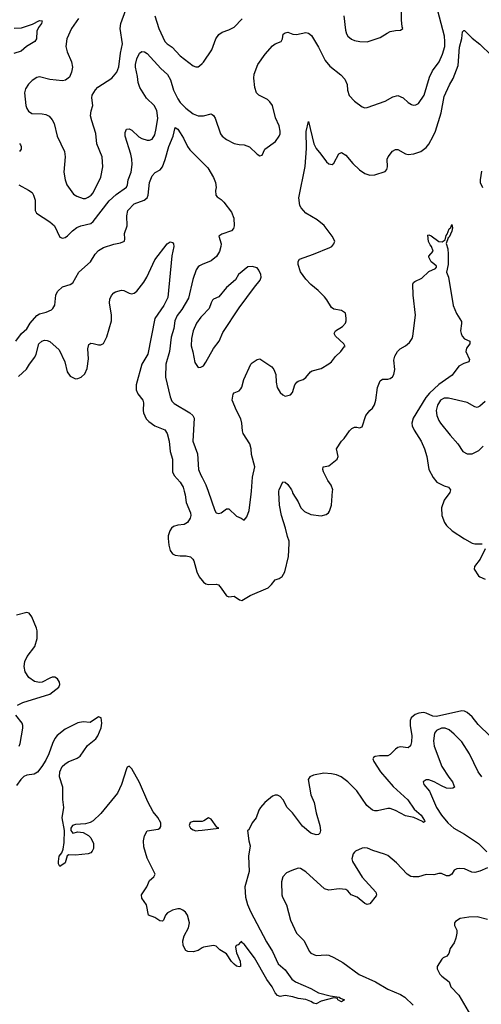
# Model space of a CAD drawing. Header units: inches. Extents: x 884549 to 1028252, y 526810 to 653624.
# Tile 716 of 1056: x 978575 to 982181, y 585994 to 593680. Entities that reach past the tile are written whole.
import ezdxf

# ---------------------------------------------------------------- set-up
doc = ezdxf.new("R2010")
doc.units = ezdxf.units.IN
doc.header["$MEASUREMENT"] = 0
for name, color, linetype in [('A9578', 7, 'Continuous'), ('A9579', 7, 'Continuous'), ('A9588', 7, 'Continuous'), ('A9589', 7, 'Continuous')]:
    doc.layers.add(name, color=color, linetype=linetype)

msp = doc.modelspace()

# ---------------------------------------------------------------- linework, layer by layer
at = {"layer": 'A9578', "color": 5, "elevation": 2120}
for points in [[(979861.1, 590000), (979869, 589971), (979876.5, 589910), (979909.1, 589830), (979912.2, 589810), (979907.8, 589790), (979885.4, 589754.6), (979859.7, 589740.3), (979810, 589733.5), (979777.2, 589722.8), (979760.3, 589710), (979749.1, 589690.9), (979736, 589650), (979736, 589630), (979739, 589579), (979750, 589536), (979770, 589510.6), (979790, 589500.3), (979830, 589494.9), (979875.8, 589495.8), (979910, 589488), (979928, 589470), (979934.9, 589454.9), (979959.7, 589370), (979977.5, 589330), (980000, 589301.7)], [(978558, 588330), (978599.3, 588350), (978810, 588416.4), (978882, 588470), (978889.6, 588490), (978886, 588510), (978870, 588535.6), (978850, 588547.3), (978830, 588547.3), (978810, 588540.7), (978750, 588509.5), (978730, 588507), (978690, 588515.1), (978646.1, 588546.1), (978619.3, 588590), (978610.9, 588630), (978616, 588670), (978634.3, 588710), (978693.2, 588786.8), (978710.9, 588850), (978710.8, 588909.2), (978706, 588930), (978670, 589018.4), (978650, 589046.9), (978630, 589051.4), (978550, 589031.3)], [(978570.9, 588009.1), (978579.7, 588030), (978600.5, 588150), (978600.5, 588170), (978594, 588190), (978544.2, 588250)], [(980000, 586434.7), (979970, 586415.1), (979930, 586402.7), (979890, 586406), (979873.2, 586413.2), (979852.9, 586452.9), (979849.4, 586489.4), (979860.7, 586530), (979894.7, 586590), (979901.3, 586630), (979885.1, 586690), (979870, 586714.5), (979850, 586729.5), (979830, 586738.4), (979810, 586739.6), (979770, 586729.6), (979750, 586719.7), (979730, 586707.3), (979714.4, 586690), (979699.1, 586650), (979690, 586642.9), (979670, 586646), (979630, 586672), (979582, 586690), (979566, 586770), (979530, 586822), (979527, 586850), (979567.5, 586912.5), (979590, 586961), (979622, 586990), (979633.2, 587010), (979570, 587134), (979544.5, 587224.5), (979542.6, 587270), (979550, 587310.4), (979570, 587349.1), (979658.1, 587361.9), (979670.3, 587369.7), (979678.3, 587381.7), (979678.8, 587410), (979653.6, 587453.6), (979617.4, 587497.4), (979575.1, 587575.1), (979510, 587726.8), (979450, 587833.5), (979430, 587853.7), (979415.8, 587844.2), (979410, 587833.2), (979370.3, 587710), (979338.2, 587641.8), (979210, 587483.7), (979150, 587426.6), (979126.7, 587413.3), (979090, 587402.4), (979010, 587398.3), (978988.2, 587390), (978974.9, 587370), (978974.9, 587350), (978990, 587330.6), (979030, 587339.3), (979070, 587335.5), (979112.9, 587312.9), (979130, 587293.4), (979151, 587250), (979152.1, 587210), (979142, 587190), (979130, 587177.3), (979110, 587167.6), (979010, 587159.6), (978959.8, 587160.2), (978947.1, 587152.9), (978930, 587098), (978888.7, 587068.7), (978878, 587090), (978878, 587110), (978884, 587150), (978903.7, 587176.3), (978915.1, 587204.9), (978923, 587257), (978925.7, 587350), (978907.6, 587450), (978919.1, 587530), (978913.5, 587593.5), (978913, 587690), (978885.7, 587770), (978889.7, 587810), (978908.2, 587850), (978927.8, 587870), (978953.3, 587886.7), (979024.6, 587915.4), (979048.2, 587931.8), (979105.7, 588014.3), (979170, 588065.7), (979185.7, 588090), (979211.1, 588151.1), (979218, 588190), (979211.3, 588230), (979190, 588237.2), (979126.7, 588193.3), (979070, 588198.9), (979030, 588192.2), (978930, 588141.7), (978868.7, 588091.3), (978850.3, 588070), (978830.3, 588030), (978803.7, 587950), (978779.1, 587900.9), (978749, 587851), (978714, 587806), (978689.1, 587790.9), (978630, 587783.9), (978607.2, 587772.8), (978583.9, 587750), (978550, 587702.9)], [(980000, 587421.5), (979998.9, 587421.1), (979930, 587421.6), (979906.7, 587413.3), (979899.4, 587390), (979909.3, 587369.3), (979930, 587355.2), (979950, 587349.2), (979970, 587349.7), (980000, 587353.4)]]:
    msp.add_lwpolyline(points, dxfattribs=at)
at = {"layer": 'A9579', "color": 5}
for points, elevation in [([(979035.6, 593690), (978981.3, 593610), (978944.4, 593530), (978935.5, 593470), (978946, 593430), (978979.5, 593350), (978987.2, 593310), (978981.3, 593270), (978963.1, 593230), (978933.2, 593206.8), (978910, 593202.3), (978810, 593212), (978730, 593233.3), (978710, 593229.6), (978673.9, 593206.1), (978643.6, 593176.4), (978619.9, 593140.1), (978614, 593110), (978624.2, 593010), (978630, 592986.8), (978644.5, 592964.5), (978670, 592948.7), (978750, 592946), (978779.4, 592939.4), (978806.4, 592926.4), (978830, 592897.3), (978843.7, 592870), (978868.5, 592770), (978924.9, 592650), (978930.5, 592610), (978920.5, 592490), (978930.3, 592430), (978943.6, 592390), (978996.9, 592316.9), (979021.5, 592301.5), (979070, 592283.6), (979090, 592283.9), (979110, 592293.8), (979134.7, 592310), (979150, 592328.8), (979208.1, 592450), (979224.4, 592530), (979219.2, 592610), (979178, 592710), (979171, 592791), (979137.6, 592890), (979129.7, 592930), (979132.7, 592967.3), (979146.3, 593010), (979138, 593070), (979141.3, 593090), (979167.1, 593132.9), (979186.6, 593153.4), (979296, 593224), (979334.3, 593270), (979350, 593311), (979362.3, 593417.7), (979377.6, 593490), (979360.5, 593610), (979366, 593650), (979404.5, 593755.5)], 2180), ([(979630.2, 593710), (979662.8, 593610), (979710, 593510.6), (979726, 593490), (979765.1, 593465.1), (979830, 593398.7), (979930, 593319.3), (979950, 593312.7), (979970, 593313), (979981, 593319), (980000, 593337.6)], 2180), ([(978533, 593613), (978590, 593615.3), (978675.1, 593644.9), (978730, 593672.6), (978751.3, 593671.3), (978746.5, 593650), (978722.3, 593617.7), (978708.5, 593590), (978706, 593530), (978692.4, 593510), (978627.4, 593470), (978585.6, 593434.4), (978530, 593416.2)], 2160), ([(978567.4, 592390), (978644.4, 592350), (978671.7, 592330), (978684, 592310), (978694.9, 592270), (978697, 592190), (978705.5, 592170), (978810, 592102), (978846.4, 592070), (978890, 591982), (978910, 591974.8), (978930, 591980.5), (978950, 591993.4), (978987.2, 592032.7), (979022.5, 592057.5), (979052.7, 592070), (979129.9, 592090.1), (979150, 592104.4), (979274.9, 592265.1), (979330, 592315.5), (979410, 592372.4), (979418, 592390), (979423.8, 592430), (979446, 592490), (979453.2, 592550), (979451.4, 592590), (979443.4, 592630), (979398.7, 592770), (979399.7, 592800.3), (979410, 592824), (979430, 592826.7), (979450, 592817.3), (979505.8, 592765.8), (979530, 592751.9), (979570, 592739.3), (979590, 592738.6), (979610, 592747.9), (979630, 592781.3), (979642.5, 592830), (979653.3, 592910), (979647.8, 592970), (979626.8, 593010), (979566.9, 593066.9), (979514.6, 593150), (979500.7, 593190), (979496.6, 593236.6), (979480.6, 593310), (979480.2, 593330), (979490, 593373.4), (979510, 593417.1), (979530, 593430.4), (979550, 593428.4), (979570, 593415.8), (979678.5, 593298.5), (979730, 593251.4), (979752.3, 593210), (979775.7, 593130), (979810, 593061.7), (979830, 593033.1), (979873.1, 592990), (979930, 592945.2), (979970, 592930.3), (980000, 592930.3)], 2160), ([(978545.5, 591170), (978590, 591230.3), (978630, 591266.7), (978657.6, 591310), (978709.2, 591370.8), (978730, 591382.7), (978782.6, 591397.4), (978823.8, 591416.2), (978834.5, 591425.5), (978850, 591450.8), (978858.5, 591530), (978870, 591558), (978910, 591595.8), (978970, 591612.7), (978990, 591625.5), (979037.2, 591710), (979127.6, 591790), (979164.7, 591850), (979190, 591876.9), (979230, 591902), (979310, 591926.7), (979362.8, 591937.2), (979392.7, 591950), (979396.2, 591970), (979393.3, 592010), (979415.5, 592070), (979413.3, 592150), (979421.3, 592190), (979470, 592241.6), (979548.7, 592271.3), (979569.8, 592290.2), (979578.5, 592310), (979589.8, 592410), (979610, 592460.7), (979633.5, 592486.5), (979672.2, 592507.8), (979690, 592530.5), (979712.7, 592587.3), (979739.2, 592690), (979774, 592770), (979790, 592838.8), (979810, 592825.5), (979830, 592795.8), (979855.5, 592755.5), (979887.1, 592690), (979905.1, 592665.1), (980000, 592568.4)], 2140), ([(978572.7, 592712.7), (978581.7, 592701.7), (978588, 592690), (978586.4, 592670), (978572.7, 592650)], 2160), ([(978565.8, 590894.2), (978629.1, 590950.9), (978651.8, 590990), (978693.6, 591046.4), (978704.5, 591070), (978724.7, 591150), (978748.2, 591170), (978770, 591177.2), (978790, 591175.8), (978810, 591167), (978883.8, 591103.8), (978926.8, 591010), (978946, 590930), (978970, 590896.9), (979010, 590876.9), (979030, 590878.5), (979055.1, 590890), (979083.3, 590916.7), (979101.8, 590958.2), (979111.5, 591031.5), (979106.9, 591110), (979116.6, 591143.4), (979130, 591154.9), (979150, 591153.4), (979190, 591140.8), (979210, 591141.2), (979230, 591152.6), (979256.1, 591204), (979291.7, 591330), (979292.4, 591372.4), (979276.9, 591470), (979280.6, 591499.4), (979292.2, 591527.7), (979310, 591548), (979324.2, 591555.8), (979370, 591568.4), (979390, 591566), (979430, 591544.4), (979450, 591540.4), (979470, 591546), (979490, 591560.5), (979544.7, 591630), (979569.6, 591670), (979630, 591804), (979726.3, 591930), (979750, 591944.9), (979770, 591940.3), (979777.8, 591930), (979778.5, 591910), (979763.4, 591836.6), (979733.4, 591510), (979702.4, 591450), (979632, 591348), (979576.5, 591070), (979529.4, 590990), (979485.4, 590830), (979485.2, 590790), (979499.3, 590759.3), (979537.2, 590710), (979542.9, 590690), (979539.2, 590630), (979542.4, 590610), (979564, 590564), (979583.4, 590543.4), (979630, 590510.4), (979710, 590477.1), (979727, 590450), (979743.6, 590390), (979751.1, 590310), (979768.4, 590250), (979768.1, 590150), (979782.5, 590122.6), (979827.8, 590070), (979853, 590030), (979861.1, 590000)], 2120), ([(980000, 591767.6), (979980.9, 591759.1), (979968.4, 591750), (979953.6, 591726.4), (979928.5, 591651.5), (979894.3, 591505.7), (979841.7, 591418.3), (979806, 591370), (979787.7, 591330), (979778.2, 591270), (979758.2, 591201.8), (979745.8, 591090), (979718, 590990), (979713.6, 590890), (979750, 590734.8), (979763.4, 590703.4), (979783.1, 590683.1), (979905.3, 590610), (979928.5, 590590), (979938.9, 590570), (979927.6, 590390), (979965.5, 590290), (979972.9, 590170), (979990, 590124.4), (980000, 590105.4)], 2140), ([(980000, 591367.4), (979990, 591356.9), (979957.3, 591310), (979929.2, 591250), (979917.3, 591190), (979915.1, 591135.1), (979928.2, 591088.2), (979943.2, 591003.2), (979970, 590966), (979990, 590966.8), (980000, 590972.8)], 2160)]:
    msp.add_lwpolyline(points, dxfattribs=dict(at, elevation=elevation))
at = {"layer": 'A9588', "color": 5}
for points, elevation in [([(980000, 589301.7), (980010, 589289.1), (980030, 589276.2), (980050, 589270.2), (980110, 589273.8), (980128.1, 589268.1), (980150, 589243.1), (980190, 589182), (980210, 589174.3), (980250, 589180.9), (980291.6, 589151.6), (980310, 589147.2), (980374.4, 589185.6), (980515, 589245), (980542, 589270), (980570, 589307.7), (980602, 589318), (980625.6, 589334.4), (980646.6, 589370), (980676, 589490), (980680.9, 589590), (980679.5, 589610), (980666.5, 589646.5), (980652.4, 589710), (980620.5, 589810), (980603.9, 589890), (980598.4, 589990), (980600.2, 590000)], 2120), ([(980046.4, 590000), (980098.4, 589850), (980110, 589830.7), (980130, 589824.4), (980150, 589830.6), (980190, 589862), (980210, 589860.5), (980270, 589803.8), (980304.7, 589790), (980330, 589772), (980350, 589798), (980366.6, 589850), (980383.3, 589976.7), (980385.1, 590000)], 2140), ([(980702.5, 590000), (980710, 589980.7), (980750, 589917.3), (980772, 589870), (980799.7, 589839.7), (980850, 589818), (980930, 589807.6), (980970, 589818.4), (980986.6, 589830), (980996.2, 589843.8), (981009.7, 589890), (981019.9, 590000)], 2120), ([(981937.4, 590000), (981934.4, 589990), (981890.2, 589929.8), (981868.9, 589870), (981872.3, 589810), (981894.5, 589754.5), (981910, 589732), (981952.4, 589690), (982050, 589626.7), (982110, 589594.9), (982130, 589588), (982187.5, 589587.5)], 2120), ([(982210.6, 589550), (982173.4, 589470), (982127.9, 589412.1), (982126, 589390), (982159.9, 589339.8), (982170.6, 589330.6), (982210, 589313.4)], 2120), ([(982250, 588086), (982157.4, 588177.4), (982110, 588239.1), (982070, 588271.8), (982050, 588282), (982030, 588284.3), (981830, 588239.9), (981803.6, 588243.6), (981750, 588268), (981730, 588271.5), (981692.4, 588267.6), (981663.8, 588256.2), (981634.2, 588230), (981625.9, 588210), (981624.5, 588170), (981638, 588090), (981636.3, 588043.7), (981629, 588011), (981610, 587996.9), (981550, 588005), (981530, 587999.8), (981510, 587986.2), (981470, 587943.5), (981450, 587934.2), (981386.6, 587933.4), (981352.1, 587927.9), (981339.9, 587920.2), (981333.4, 587910), (981342.6, 587890), (981394.2, 587810), (981493.5, 587693.5), (981607.6, 587590), (981656.2, 587516.2), (981710.2, 587470), (981737.8, 587430), (981739.9, 587420.1), (981730, 587412.3), (981721.1, 587421.1), (981652.9, 587452.9), (981590, 587466.2), (981510, 587507.6), (981470, 587522), (981450, 587523.7), (981370, 587505.1), (981350, 587504.2), (981330, 587509.6), (981287, 587547), (981210, 587659.6), (981137.4, 587730), (981086, 587770), (981050, 587785), (981010, 587793.5), (980950, 587798.4), (980870, 587783.6), (980840.7, 587770), (980828.5, 587750), (980850.2, 587630), (980874.8, 587570), (980890.1, 587490.1), (980919.4, 587390), (980925.4, 587350), (980920.3, 587330), (980910, 587320.9), (980890, 587316.8), (980850, 587329), (980784.4, 587384.4), (980705.4, 587490), (980665.7, 587530), (980633.6, 587590), (980610, 587615.3), (980590, 587626.4), (980570, 587626.8), (980550, 587619.4), (980490.2, 587570), (980457.1, 587530), (980444.2, 587510), (980423.2, 587450), (980391.6, 587410), (980363.9, 587356.1), (980354.8, 587350), (980366, 587270), (980376.5, 587230), (980362.2, 587150), (980368.9, 587030), (980335.2, 586910), (980339, 586830), (980353.9, 586773.9), (980377.7, 586717.7), (980502.9, 586482.9), (980550, 586406), (980594.8, 586310), (980650, 586262.8), (980700.7, 586190), (980730.8, 586170), (980850, 586117.6), (980910, 586084), (980999.2, 586059.2), (981070, 586051.2), (981081.7, 586041.7), (981112.4, 586030), (981090, 586014.5), (981060.9, 586030), (981058.4, 586038.4), (981030, 586045.6), (980930, 586018), (980890, 585998.7), (980870, 586003.8), (980850, 586017), (980811.7, 586031.6), (980750, 586040.2), (980710, 586053.3), (980650, 586063.1), (980610, 586056), (980590, 586062), (980570, 586083.5), (980547.7, 586130), (980506.8, 586186.8), (980410, 586358.3), (980330, 586463.7), (980314.2, 586474.2), (980310, 586484), (980299.6, 586480.4), (980282, 586458), (980266, 586454), (980260.7, 586439.3), (980270, 586396), (980297.6, 586330), (980300.7, 586299.3), (980298.8, 586290), (980290, 586286.3), (980270, 586291.3), (980250, 586307.3), (980229.4, 586329.4), (980190, 586388.6), (980139.6, 586419.6), (980110, 586449.3), (980090, 586453.2), (980010, 586441.2), (980000, 586434.7)], 2120), ([(982184, 587770), (982156, 587810), (982089.7, 587950), (982030, 588043), (981970, 588103.1), (981930, 588136), (981899, 588150), (981870, 588150.7), (981830, 588130.9), (981815.6, 588110), (981807.1, 588050), (981811.7, 588010), (981872.9, 587850), (981926.5, 587766.5), (981957.3, 587730), (981970.7, 587689.3), (981958.8, 587681.2), (981942, 587678), (981910, 587682), (981870, 587698.4), (981812.1, 587732.1), (981770, 587747), (981750, 587746), (981728, 587732), (981733.4, 587710), (981776.7, 587656.7), (981832, 587530), (981870.3, 587470), (981920.3, 587410), (981967.4, 587370), (982050, 587323.5), (982158.3, 587250), (982225.5, 587185.5)], 2140), ([(980000, 587353.4), (980132, 587370), (980116.5, 587376.5), (980070, 587439.2), (980050, 587451.1), (980013.9, 587426.1), (980000, 587421.5)], 2120), ([(982230, 587059.3), (982170, 587034), (982130, 587024.2), (982107, 587027), (982050, 587051.3), (982010, 587054.3), (981990, 587051.1), (981970, 587040.5), (981950.1, 587009.9), (981930, 586996), (981910, 586998), (981870, 587015.1), (981850, 587015.1), (981810, 587005.6), (981750, 587006.9), (981690, 586989.8), (981650, 586988.5), (981630, 586992.8), (981601.6, 587010), (981519, 587099), (981450, 587154.7), (981426.1, 587166.1), (981333.6, 587193.6), (981293.3, 587213.3), (981270, 587216), (981250, 587212.3), (981197.3, 587190), (981190, 587182.7), (981180.5, 587170), (981170.6, 587130), (981174, 587110), (981250, 586988), (981357.3, 586870), (981362.8, 586850), (981359.1, 586840.9), (981310, 586778), (981290, 586774), (981270, 586781.2), (981211, 586831), (981163.7, 586850), (981139.2, 586879.2), (981122.7, 586890), (981070, 586894.5), (980990, 586886.4), (980956.8, 586896.8), (980810, 587027.6), (980770, 587054), (980750, 587057), (980701.2, 587038.8), (980660.5, 587019.5), (980630.3, 586989.8), (980621.1, 586950), (980623.1, 586850), (980628.7, 586830), (980658.9, 586770), (980690.3, 586650.3), (980738.7, 586550), (980797, 586490), (980836.5, 586410), (980850, 586394), (980890, 586374.3), (980970, 586381.1), (980990, 586378.9), (981030, 586360.9), (981100.7, 586320.7), (981227.2, 586227.2), (981355.5, 586170), (981450, 586112.7), (981550.7, 586070), (981584, 586050), (981647.6, 585987.6)], 2140), ([(982230, 586655.1), (982150, 586676.8), (982084.4, 586675.6), (982014.8, 586665.2), (981979.6, 586640.4), (981972, 586630), (981972, 586610), (981990, 586574), (981990.7, 586550.7), (981983, 586510), (981970, 586474), (981937.1, 586430), (981928.5, 586390), (981911.1, 586368.9), (981883.6, 586356.4), (981873.3, 586346.7), (981837.3, 586290), (981836.3, 586270), (981858, 586230), (981873.3, 586213.3), (981930.4, 586170), (981944, 586130), (982004.4, 586064.4), (982097.6, 585910)], 2160)]:
    msp.add_lwpolyline(points, dxfattribs=dict(at, elevation=elevation))
at = {"layer": 'A9589', "color": 5}
for points, elevation in [([(981106, 593710), (981119.1, 593599.1), (981128.2, 593568.2), (981139.3, 593550), (981166.6, 593526.6), (981190, 593516.4), (981231.5, 593508.5), (981290, 593506.4), (981390, 593539.5), (981444.6, 593575.4), (981470, 593586.4), (981510, 593595.5), (981550, 593598), (981568, 593610), (981562.7, 593622.7), (981557.7, 593677.7), (981560.4, 593830)], 2180), ([(980000, 592930.3), (980010, 592930.3), (980070, 592945.5), (980079.5, 592939.5), (980090, 592930.7), (980101.3, 592910), (980143.8, 592790), (980157.3, 592770), (980190, 592745.5), (980250, 592714), (980290, 592704.9), (980330, 592704), (980370, 592687.3), (980430, 592631.3), (980450, 592618), (980470, 592622), (980489, 592670), (980574.5, 592730), (980602.9, 592770), (980609.6, 592790), (980609.6, 592810), (980601.6, 592850), (980572.5, 592912.5), (980549.5, 593010), (980530, 593039.3), (980510, 593058), (980444, 593090), (980424.5, 593110), (980411.5, 593151.5), (980404.4, 593224.4), (980406.2, 593253.8), (980434.5, 593330), (980492, 593410), (980550, 593476.3), (980570, 593490.6), (980617.2, 593510), (980629.3, 593530), (980632.9, 593567.1), (980650, 593577.3), (980670, 593582.8), (980710, 593567.7), (980737, 593563), (980810, 593580.7), (980830, 593574.8), (980855.9, 593555.9), (980910, 593464.9), (980961.3, 593361.3), (980998.1, 593318.1), (981084.4, 593250), (981115.2, 593215.2), (981133.5, 593173.5), (981136.4, 593130), (981150, 593087.3), (981190, 593043), (981250, 593000.7), (981270, 592990.7), (981290, 592993.4), (981430, 593043.6), (981490, 593076.5), (981530, 593087.2), (981570, 593070.3), (981610, 593034), (981636.7, 593016.7), (981650, 593012.4), (981670, 593014.9), (981690, 593026), (981734.8, 593090), (981775.4, 593230), (981799.9, 593280.1), (981851.9, 593350), (981877.4, 593410), (981895.3, 593470), (981897.1, 593510), (981892.5, 593550), (981842, 593750)], 2160), ([(980000, 593337.6), (980010, 593347.3), (980074.9, 593445.1), (980108.2, 593530), (980130, 593563.8), (980157, 593583), (980210, 593601.1), (980250, 593622), (980313.5, 593686.5)], 2180), ([(980385.1, 590000), (980393.7, 590110), (980411.1, 590190), (980385.2, 590285.2), (980382.5, 590330), (980373, 590370), (980321.5, 590450), (980314.8, 590470), (980311.6, 590530), (980303.5, 590563.5), (980268.6, 590630), (980235.6, 590710), (980243.5, 590756.5), (980251.8, 590768.2), (980290, 590783.8), (980302.3, 590797.7), (980310, 590811.3), (980325.6, 590870), (980382, 590990), (980390, 591000.7), (980430, 591026.8), (980450, 591033.4), (980544, 590970), (980560.4, 590950), (980575.3, 590910), (980578, 590850), (980586.7, 590810), (980608.9, 590768.9), (980630, 590750.6), (980650, 590742), (980689.4, 590750.6), (980705.2, 590770), (980724.5, 590830), (980739.3, 590850), (980750, 590858), (980790, 590872.4), (980810, 590886), (980847, 590930), (980860.8, 590939.2), (980930, 590956.5), (980990, 590992.9), (981010.6, 591009.4), (981041.3, 591050), (981084.2, 591090), (981110, 591126), (981118, 591130), (981106, 591150), (981040.9, 591210), (981032.3, 591230), (981042.7, 591250), (981096.2, 591283.8), (981119.5, 591310), (981126.6, 591330), (981126.6, 591350), (981119, 591390), (981089.5, 591409.5), (981030, 591419.5), (981010, 591434.5), (980973.9, 591493.9), (980955.7, 591515.7), (980906.3, 591566.3), (980850, 591613), (980810, 591655.6), (980770, 591712.7), (980749.7, 591770), (980750, 591791.3), (980761.2, 591810), (980870, 591848.4), (980998, 591902), (981012.3, 591910), (981029.4, 591930), (981037, 591950), (981017, 591990), (980953.9, 592073.9), (980898, 592118), (980809.3, 592170), (980772.7, 592210), (980763.7, 592230), (980756, 592290), (980806.3, 592533.7), (980815.2, 592675.2), (980812.7, 592807.3), (980830, 592884.7), (980873.4, 592710), (980890, 592673), (980928, 592630), (980970.7, 592570), (980990, 592553.4), (981015.3, 592550), (981030, 592561), (981067.2, 592632.8), (981090, 592642.8), (981122.3, 592622.3), (981176.3, 592556.3), (981230, 592508.2), (981270, 592480.4), (981310, 592466), (981350, 592468.5), (981430, 592494.8), (981442.7, 592510), (981449.3, 592530), (981446, 592590), (981452.7, 592610), (981487.5, 592652.5), (981510, 592667.3), (981530, 592667.3), (981590, 592633.4), (981610, 592628.2), (981652.8, 592632.8), (981710, 592651.8), (981750, 592682), (981770, 592708.5), (981806.2, 592770), (981822, 592810), (981867.7, 592952.3), (981890, 593081), (981931.6, 593170), (981960.6, 593219.4), (981999.1, 593320.9), (982010, 593464.7), (982028.2, 593531.8), (982035.1, 593584.9), (982045.4, 593594.6), (982050, 593595.5), (982110, 593535.8), (982170, 593488.2), (982260.5, 593400.5)], 2140), ([(980000, 592568.4), (980043.7, 592523.7), (980089, 592449), (980105.3, 592410), (980110.4, 592370), (980105.8, 592345.8), (980106.8, 592310), (980117.3, 592297.3), (980150, 592277.3), (980170, 592256.3), (980230, 592176.3), (980248.7, 592130), (980250.4, 592069.7), (980245.5, 592050), (980228.8, 592031.2), (980155.5, 592004.5), (980131.3, 591990), (980148.5, 591930), (980147.2, 591910), (980136.5, 591870), (980111.7, 591830), (980070, 591798.5), (980000, 591767.6)], 2140), ([(982182, 592498), (982171.3, 592430), (982172.4, 592410), (982190.1, 592370.2)], 2140), ([(981019.9, 590000), (981020.9, 590010), (981007.5, 590047.5), (980982.6, 590082.6), (980949.6, 590150), (980942.7, 590170), (980946, 590190), (980990, 590198), (981055.3, 590250), (981064, 590270), (981049.6, 590330), (981090, 590390.8), (981109.2, 590410), (981152.3, 590470), (981170, 590487.7), (981190, 590498), (981210, 590499.1), (981230, 590494), (981250, 590501), (981279.5, 590590), (981309.2, 590630), (981330, 590646.8), (981346.3, 590673.7), (981356.9, 590710), (981369.8, 590810), (981390, 590861.6), (981410, 590873.4), (981450, 590873.4), (981470, 590879.7), (981486.9, 590893.1), (981497.8, 590910), (981504.8, 590950), (981498, 591022), (981505.6, 591054.4), (981526.6, 591090), (981546, 591110), (981590, 591134.9), (981619.8, 591160.2), (981640.5, 591190), (981646.3, 591210), (981667.8, 591372.2), (981649.7, 591530), (981645.3, 591614.7), (981651.5, 591628.5), (981663, 591637), (981717.4, 591662.6), (981770, 591714), (981823.1, 591736.9), (981832.3, 591747.7), (981830, 591755.3), (981810, 591775.3), (981789, 591790), (981770, 591826), (981770, 591834), (981806, 591874), (981792.7, 591910), (981782, 591922), (981769.5, 591949.5), (981762.7, 591997.3), (981770, 592001), (981790, 591992.7), (981850, 591948.2), (981875.3, 591944.7), (981898.9, 591961.1), (981905.4, 591994.6), (981915.1, 592004.9), (981930, 592046), (981942.7, 592057.3), (981950, 592082), (981955.2, 592055.2), (981951.8, 592030), (981930, 591982.7), (981922.4, 591977.6), (981907.1, 591932.9), (981919.7, 591890), (981923.2, 591850), (981921.6, 591770), (981908.2, 591710), (981925.3, 591670), (981961.6, 591450), (981986.9, 591386.9), (982025.2, 591325.2), (982027.5, 591307.5), (982018.7, 591250), (982023.1, 591230), (982032.2, 591210), (982049.2, 591189.2), (982090.6, 591170), (982092.4, 591150), (982065.4, 591114.6), (982059.6, 591090), (982090, 591028), (982084.9, 591010), (982044.5, 590995.6), (982006, 590974), (981953.8, 590906.2), (981848.8, 590831.2), (981775.4, 590764.6), (981746.9, 590730), (981648, 590570), (981638.2, 590530), (981641, 590510), (981656.1, 590476.1), (981711.4, 590390), (981738.6, 590330), (981756.2, 590270), (981770.2, 590170), (981805.7, 590105.7), (981832.4, 590070), (981890, 590040.3), (981926, 590030), (981940.5, 590010), (981937.4, 590000)], 2120), ([(980000, 590972.8), (980010, 590978.8), (980030, 591007.3), (980087.9, 591112.1), (980133.8, 591170), (980161, 591239), (980289.7, 591430), (980410, 591593), (980454.5, 591645.5), (980462, 591670), (980459.5, 591690), (980444.4, 591724.4), (980430, 591742.7), (980390, 591754), (980358, 591750), (980284.7, 591690), (980260.7, 591650), (980190.3, 591590), (980130, 591517.6), (980090, 591498.7), (980082, 591490), (980070.4, 591470), (980054.8, 591425.2), (980000, 591367.4)], 2160), ([(982210, 590698.4), (982170, 590662), (982150, 590653.6), (982130, 590657.6), (982070, 590692.6), (981925.9, 590725.9), (981890, 590726.8), (981863.5, 590710), (981838.2, 590670), (981829.2, 590629.2), (981834.6, 590590), (981848.9, 590550), (981862.6, 590530), (981937.3, 590437.3), (981998.4, 590370), (982037.3, 590310), (982070, 590290.5), (982110, 590290.4), (982161.7, 590318.3), (982195.1, 590350)], 2140), ([(980000, 590105.4), (980029.1, 590050), (980046.4, 590000)], 2140), ([(980600.2, 590000), (980602, 590010), (980630, 590073.4), (980650, 590070.5), (980670, 590050.4), (980698.6, 590010), (980702.5, 590000)], 2120)]:
    msp.add_lwpolyline(points, dxfattribs=dict(at, elevation=elevation))

doc.saveas('drawing.dxf')
